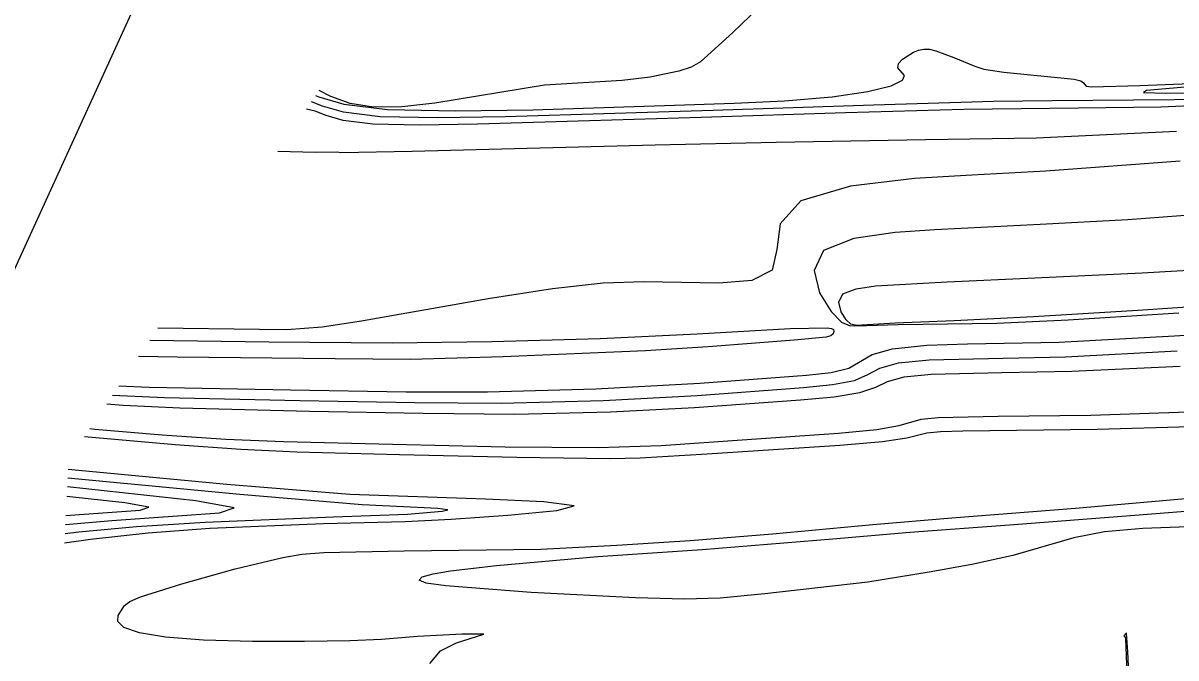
# Model space of a CAD drawing. Extents: x -291892836 to 2945206, y -477993085 to 1832792.
# Drawn here: x 1850501.2 to 1850832.6, y 543390.6 to 543573.1 of the extents above; entities that cross this region are included whole.
import ezdxf

# ---------------------------------------------------------------- set-up
doc = ezdxf.new("R2010")
doc.units = 0
doc.layers.add('DT_X_Contour_Minor', color=7, linetype='Continuous')
doc.layers.add('Level 40', color=7, linetype='Continuous')

msp = doc.modelspace()

# ---------------------------------------------------------------- linework, layer by layer
at = {"layer": 'DT_X_Contour_Minor'}
for points in [[(1850705.2, 543570.38), (1850712.61, 543577.45), (1850714.27, 543579.71), (1850714.96, 543581.84), (1850715.6, 543590.77), (1850716.39, 543594.61), (1850717.33, 543597.79), (1850718.31, 543599.75), (1850719.66, 543600.89), (1850724.97, 543603.15), (1850741.01, 543609.75), (1850748.2, 543611.6), (1850754.84, 543612.79), (1850757.6, 543612.94), (1850760.31, 543612.64), (1850766.26, 543610.76), (1850772.93, 543608.69), (1850780.31, 543606.41), (1850784.26, 543604.61), (1850791.74, 543600.26), (1850794.85, 543598.11), (1850797.8, 543595.77), (1850802.73, 543591.12)], [(1850705.18, 543570.38), (1850695.96, 543561.92), (1850693.2, 543560.43), (1850689.7, 543559.23), (1850681.5, 543557.52), (1850673.37, 543556.53), (1850651.09, 543555.23), (1850619.58, 543550.04), (1850610.06, 543549.03), (1850601.96, 543548.95), (1850595.22, 543549.94), (1850589.67, 543552.01), (1850586.28, 543553.74)], [(1850585.27, 543552.26), (1850586.24, 543551.87), (1850593.37, 543549.8), (1850605.94, 543548.27), (1850625.52, 543547.83), (1850647.7, 543548.17), (1850685.53, 543549.35), (1850705.61, 543550.05), (1850720.08, 543550.77), (1850733.76, 543551.87), (1850744.05, 543553.38), (1850750.71, 543555.08), (1850754.05, 543556.68), (1850754.58, 543558), (1850752.64, 543560.24), (1850752.84, 543561.46), (1850754.01, 543562.71), (1850757.14, 543564.73), (1850758.62, 543565.34), (1850760.12, 543565.63), (1850761.72, 543565.57), (1850763.59, 543565.15), (1850768.77, 543563.14), (1850774.82, 543560.66), (1850777.39, 543559.87), (1850783.13, 543558.97), (1850803.33, 543556.95), (1850805.27, 543556.47), (1850806.07, 543555.91), (1850806.77, 543554.94), (1850808.38, 543554.74), (1850822.25, 543555.18), (1850856.26, 543556.44), (1850824.18, 543553.73), (1850823.29, 543553.15), (1850829.69, 543552.95), (1850845.11, 543553.1)], [(1850851.23, 543551.62), (1850832.09, 543550.97), (1850797, 543550.77), (1850780.13, 543550.55), (1850745.68, 543549.46), (1850699.46, 543547.94), (1850671.3, 543547.06), (1850639.78, 543546.11), (1850620.39, 543545.81), (1850603.84, 543546.17), (1850593.27, 543547.45), (1850587.27, 543549.2), (1850584.06, 543550.47)], [(1850852.07, 543549.94), (1850828.32, 543548.95), (1850804.64, 543548.63), (1850771.6, 543548.26), (1850737.64, 543547.28), (1850696.14, 543545.94), (1850664.06, 543544.99), (1850631.86, 543544.05), (1850615.27, 543543.78), (1850601.73, 543544.07), (1850593.16, 543545.11), (1850588.31, 543546.52), (1850585.1, 543547.79), (1850582.62, 543548.34)], [(1850832.75, 543541.95), (1850792.49, 543540.02), (1850760.57, 543539.48), (1850717.66, 543538.76), (1850682.86, 543537.98), (1850660.83, 543537.4), (1850613.03, 543536.13), (1850592.45, 543535.82), (1850591.59, 543535.96), (1850585.11, 543535.9), (1850574.36, 543536.16)], [(1850833.84, 543533.38), (1850795.22, 543530.47), (1850773.95, 543529.4), (1850757.47, 543528.39), (1850739.02, 543526.18), (1850724.75, 543521.94), (1850718.86, 543515.35), (1850717.92, 543508.03), (1850716.56, 543502.09), (1850710.68, 543499.06), (1850701.22, 543498.29), (1850679.7, 543498.74), (1850667.98, 543498.29), (1850653.34, 543496.71), (1850634.86, 543493.8), (1850598.49, 543487.39), (1850587.15, 543485.71), (1850577.03, 543484.94), (1850569.15, 543484.99), (1850539.92, 543485.36)], [(1850849.23, 543518.84), (1850818.82, 543516.55), (1850793.62, 543515.17), (1850763.29, 543513.66), (1850751.89, 543512.91), (1850739.98, 543511.18), (1850731.32, 543507.66), (1850728.57, 543501.99), (1850730.17, 543495.56), (1850733.52, 543490.16), (1850736.5, 543487.15), (1850738.94, 543486.07), (1850743.62, 543486.11), (1850752.76, 543486.4), (1850781.17, 543486.8), (1850801.68, 543487.76), (1850833.41, 543489.79)], [(1850844.49, 543492.03), (1850821.63, 543490.5), (1850791.67, 543488.66), (1850768.84, 543487.52), (1850751.86, 543486.83), (1850740.78, 543486.11), (1850739.17, 543486.53), (1850737.82, 543487.8), (1850736.4, 543490.09), (1850735.72, 543492.82), (1850736.89, 543495.23), (1850740.65, 543496.73), (1850746.26, 543497.51), (1850766.83, 543498.71), (1850792.03, 543499.86), (1850822.89, 543501.25), (1850841.23, 543502.37)], [(1850528.67, 543468.76), (1850537.42, 543468.4), (1850578.06, 543467.61), (1850611.27, 543467.11), (1850634.67, 543467.06), (1850665.83, 543467.95), (1850695.77, 543469.54), (1850726.44, 543471.89), (1850733.47, 543472.68), (1850738.56, 543473.91), (1850745.27, 543477.77), (1850751.16, 543479.48), (1850760.99, 543480.47), (1850772.69, 543480.88), (1850799.09, 543481.35), (1850832.24, 543483.22), (1850875.52, 543485.88)], [(1850537.59, 543481.92), (1850571.83, 543481.41), (1850607.28, 543481.18), (1850635.95, 543481.56), (1850667.05, 543482.39), (1850694.99, 543483.71), (1850721.66, 543485.31), (1850732.33, 543485.44), (1850733.56, 543485.32), (1850734.13, 543485.01), (1850734.27, 543484.45), (1850734.03, 543483.79), (1850733.38, 543483.2), (1850732.1, 543482.81), (1850722.88, 543481.93), (1850698.16, 543479.99), (1850680.15, 543478.88), (1850639.19, 543477.16), (1850612.53, 543476.4), (1850590.9, 543476.52), (1850545.43, 543477.05), (1850534.39, 543477.2)], [(1850526.88, 543466.12), (1850541.82, 543465.42), (1850580.78, 543464.56), (1850613.75, 543464.03), (1850638.61, 543463.86), (1850667.95, 543464.62), (1850694.98, 543466.06), (1850725.56, 543468.35), (1850733.89, 543469.18), (1850740.17, 543470.38), (1850744.08, 543472.07), (1850747.49, 543473.9), (1850752.81, 543475.43), (1850761.64, 543476.32), (1850782.92, 543476.8), (1850800.91, 543477.16), (1850833.02, 543478.84)], [(1850525.21, 543463.66), (1850529.96, 543463.29), (1850546.22, 543462.44), (1850583.51, 543461.51), (1850616.23, 543460.94), (1850642.54, 543460.67), (1850670.07, 543461.3), (1850694.18, 543462.57), (1850724.69, 543464.8), (1850734.31, 543465.67), (1850741.78, 543466.84), (1850746.31, 543468.39), (1850749.71, 543470.04), (1850754.45, 543471.39), (1850762.29, 543472.17), (1850782.56, 543472.61), (1850802.72, 543472.97), (1850833.79, 543474.47)], [(1850520.35, 543456.5), (1850521.79, 543456.35), (1850541.13, 543454.72), (1850559.42, 543453.5), (1850576.03, 543452.77), (1850607.34, 543452.04), (1850639.74, 543451.3), (1850666.5, 543451.1), (1850684.62, 543451.68), (1850709.23, 543453.34), (1850735.58, 543455.16), (1850746.62, 543456.24), (1850753, 543457.38), (1850759.39, 543459.25), (1850764.24, 543459.72), (1850781.51, 543460.04), (1850808.17, 543460.41), (1850836.11, 543461.35)], [(1850836.88, 543456.97), (1850809.98, 543456.22), (1850771.32, 543455.74), (1850764.89, 543455.56), (1850761.03, 543455.21), (1850755.23, 543453.71), (1850748.24, 543452.71), (1850736, 543451.65), (1850697.8, 543449.11), (1850678.54, 543448), (1850669.92, 543447.84), (1850643.14, 543448.17), (1850609.39, 543448.98), (1850579.86, 543449.73), (1850563.81, 543450.52), (1850544.86, 543451.86), (1850518.78, 543454.18)], [(1850513.12, 543423.67), (1850520.52, 543424.69), (1850537.16, 543426.52), (1850554.89, 543427.84), (1850587.58, 543429.19), (1850611.06, 543429.82), (1850624.21, 543430.46), (1850640.49, 543431.58), (1850654.6, 543432.97), (1850659.57, 543434.34), (1850650.93, 543435.43), (1850634.09, 543436.23), (1850595.14, 543437.59), (1850559.76, 543440.42), (1850514.13, 543444.75)], [(1850513.25, 543426.31), (1850517.24, 543426.82), (1850533.73, 543428.4), (1850553.52, 543429.64), (1850590.43, 543431.16), (1850611.65, 543431.92), (1850621.65, 543432.74), (1850623.28, 543433.19), (1850620.44, 543433.55), (1850598.61, 543434.57), (1850563.48, 543437.56), (1850514.01, 543442.29)], [(1850513.38, 543428.96), (1850526.66, 543430.13), (1850557.59, 543432.31), (1850561.81, 543433.75), (1850550.85, 543435.72), (1850513.89, 543439.72)], [(1850513.5, 543431.52), (1850516.08, 543431.74), (1850534.79, 543433.06), (1850537.34, 543433.93), (1850530.44, 543435.16), (1850513.76, 543437.03)], [(1850618.11, 543389.02), (1850621.16, 543392.58), (1850625.82, 543394.91), (1850633.61, 543397.37), (1850627.45, 543397.4), (1850614.59, 543396.72), (1850604.19, 543395.87), (1850595.15, 543395.5), (1850582.11, 543395.28), (1850567.13, 543395.32), (1850553.04, 543395.71), (1850542.13, 543396.55), (1850534.6, 543397.77), (1850530.17, 543399.3), (1850528.43, 543401.05), (1850528.48, 543402.82), (1850530.28, 543405.65), (1850531.87, 543406.79), (1850534.94, 543408.12), (1850546.81, 543411.88), (1850562.13, 543416.15), (1850575.88, 543419.5), (1850581.33, 543420.42), (1850587.61, 543420.93), (1850610.74, 543421.34), (1850649.98, 543421.86), (1850671.89, 543423.02), (1850692.99, 543424.31), (1850716.58, 543426.21), (1850745.52, 543428.92), (1850768.16, 543430.81), (1850803.7, 543433.66), (1850837.54, 543436.6)], [(1850744.05, 543412.38), (1850714.41, 543408.99), (1850701.59, 543407.8), (1850691.3, 543407.52), (1850677.2, 543407.87), (1850647.29, 543409.42), (1850622.73, 543411.26), (1850617.07, 543412.11), (1850615.04, 543412.96), (1850615.9, 543413.87), (1850619.07, 543414.79), (1850624.04, 543415.66), (1850637.28, 543417.11), (1850666.45, 543419.74), (1850696.36, 543421.71), (1850734.01, 543424.86), (1850756.11, 543426.73), (1850784.79, 543428.86), (1850820.82, 543431.59), (1850855.85, 543434.39)], [(1850849.16, 543428.77), (1850823.11, 543427.77), (1850812.05, 543426.85), (1850803.22, 543425.08), (1850785.77, 543420.01), (1850773.96, 543417.45), (1850761.7, 543415.24), (1850744.05, 543412.38)], [(1850820.68, 543351.15), (1850818.79, 543392.38), (1850818.41, 543397.7), (1850818.25, 543397.64), (1850817.87, 543397.09), (1850817.62, 543396.89), (1850817.9, 543396.75), (1850818.08, 543396.26), (1850818.53, 543386.12)]]:
    msp.add_lwpolyline(points, dxfattribs=at)
at = {"layer": 'Level 40'}
msp.add_lwpolyline([(1850567.72, 543653.62), (1850450.55, 543397.08), (1850418.67, 543366.99)], dxfattribs=at)

doc.saveas('drawing.dxf')
